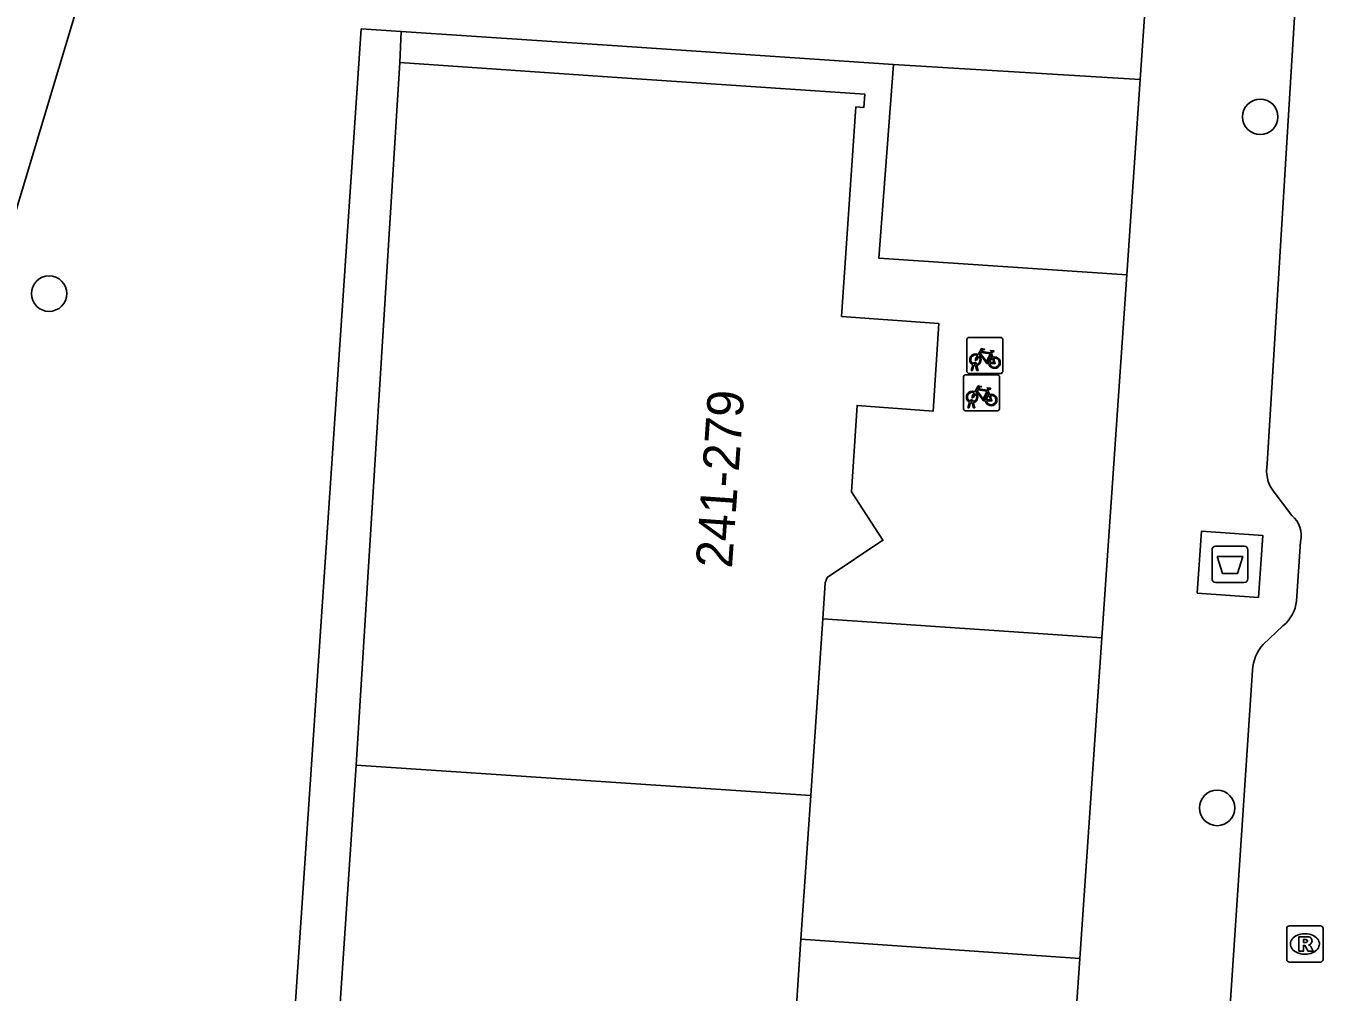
# Model space of a CAD drawing. Extents: x 161848 to 162726, y 385382 to 386521.
# Drawn here: x 161983.84 to 162019.6, y 386400.55 to 386427.21 of the extents above; entities that cross this region are included whole.
import ezdxf

# ---------------------------------------------------------------- set-up
doc = ezdxf.new("R2010")
doc.units = 0
for name, color, linetype in [('IMGEO_Afval_apart_plaats', 7, 'Continuous'), ('IMGEO_Berm_groen', 7, 'Continuous'), ('IMGEO_Boom', 7, 'Continuous'), ('IMGEO_Fietsenrek', 7, 'Continuous'), ('IMGEO_Groenvoorziening', 7, 'Continuous'), ('IMGEO_Hek', 7, 'Continuous'), ('IMGEO_Pand', 7, 'Continuous'), ('IMGEO_Pand_nummerreeks', 7, 'Continuous'), ('IMGEO_Rijbaan_lokaal_open', 7, 'Continuous'), ('IMGEO_Rioolput', 7, 'Continuous'), ('IMGEO_Voetpad_gesloten', 7, 'Continuous'), ('IMGEO_Voetpad_open', 7, 'Continuous')]:
    doc.layers.add(name, color=color, linetype=linetype)

msp = doc.modelspace()

# ---------------------------------------------------------------- linework, layer by layer
at = {"layer": 'IMGEO_Afval_apart_plaats'}
for p, q in [((162016.542, 386411.952), (162016.542, 386412.752)), ((162016.542, 386412.752), (162016.542, 386411.952)), ((162016.642, 386412.852), (162017.432, 386412.852)), ((162017.432, 386412.852), (162016.642, 386412.852)), ((162017.532, 386412.752), (162017.532, 386411.952)), ((162017.532, 386411.952), (162017.532, 386412.752)), ((162017.432, 386411.852), (162016.642, 386411.852)), ((162016.642, 386411.852), (162017.432, 386411.852))]:
    msp.add_line(p, q, dxfattribs=at)
msp.add_lwpolyline([(162016.685, 386412.566), (162017.389, 386412.566), (162017.24, 386412.096), (162016.834, 386412.096), (162016.685, 386412.566)], dxfattribs=at)
for centre, start, end in [((162016.642, 386412.752), 90, 180), ((162016.642, 386412.752), 90, 180), ((162017.432, 386412.752), 0, 90), ((162017.432, 386412.752), 360, 90), ((162016.642, 386411.952), 180, 270), ((162016.642, 386411.952), 180, 270), ((162017.432, 386411.952), 270, 0), ((162017.432, 386411.952), 270, 0)]:
    msp.add_arc(centre, 0.1, start, end, dxfattribs=at)
at = {"layer": 'IMGEO_Berm_groen'}
msp.add_lwpolyline([(161986.765, 386432.778), (161980.695, 386412.574)], dxfattribs=at)
at = {"layer": 'IMGEO_Boom'}
for centre in [(162017.872, 386424.698), (161984.476, 386419.82), (162016.682, 386405.632)]:
    msp.add_circle(centre, 0.489, dxfattribs=at)
at = {"layer": 'IMGEO_Fietsenrek'}
for p, q in [((162009.778, 386417.689), (162009.778, 386418.53)), ((162009.778, 386418.53), (162009.778, 386417.689)), ((162009.853, 386418.614), (162010.694, 386418.614)), ((162010.694, 386418.614), (162009.853, 386418.614)), ((162010.778, 386418.539), (162010.778, 386417.698)), ((162010.778, 386417.698), (162010.778, 386418.539)), ((162010.465, 386418.163), (162010.501, 386418.068)), ((162009.761, 386417.584), (162010.602, 386417.584)), ((162010.602, 386417.584), (162009.761, 386417.584)), ((162010.703, 386417.614), (162009.862, 386417.614)), ((162009.862, 386417.614), (162010.703, 386417.614)), ((162009.905, 386417.698), (162009.944, 386417.858)), ((162009.939, 386417.698), (162009.905, 386417.698)), ((162009.974, 386417.846), (162009.939, 386417.698)), ((162010.016, 386417.87), (162010.015, 386417.874)), ((162010.057, 386417.698), (162010.023, 386417.84)), ((162010.047, 386417.881), (162010.048, 386417.874)), ((162010.055, 386417.844), (162010.09, 386417.698)), ((162010.09, 386417.698), (162010.057, 386417.698)), ((162009.686, 386416.659), (162009.686, 386417.5)), ((162009.686, 386417.5), (162009.686, 386416.659)), ((162010.686, 386417.509), (162010.686, 386416.668)), ((162010.686, 386416.668), (162010.686, 386417.509)), ((162009.813, 386416.668), (162009.852, 386416.828)), ((162009.924, 386416.84), (162009.923, 386416.844)), ((162009.955, 386416.851), (162009.956, 386416.844)), ((162010.373, 386417.133), (162010.409, 386417.038)), ((162010.611, 386416.584), (162009.77, 386416.584)), ((162009.77, 386416.584), (162010.611, 386416.584)), ((162009.847, 386416.668), (162009.813, 386416.668)), ((162009.882, 386416.816), (162009.847, 386416.668)), ((162009.965, 386416.668), (162009.931, 386416.81)), ((162009.963, 386416.814), (162009.998, 386416.668)), ((162009.998, 386416.668), (162009.965, 386416.668))]:
    msp.add_line(p, q, dxfattribs=at)
for points in [[(162010.091, 386418.14), (162010.186, 386418.304), (162010.272, 386418.29), (162010.274, 386418.281), (162010.218, 386418.27), (162010.191, 386418.225), (162010.447, 386418.184)], [(162010.112, 386418.088), (162010.06, 386417.998), (162010.02, 386417.973), (162010.021, 386418.02), (162010.076, 386418.114)], [(162010.387, 386417.896), (162010.337, 386417.896), (162010.146, 386418.147), (162010.127, 386418.115)], [(162010.434, 386418.159), (162010.177, 386418.2), (162010.16, 386418.171), (162010.327, 386417.951), (162010.434, 386418.159)], [(162010.482, 386418.061), (162010.452, 386418.138), (162010.343, 386417.92), (162010.386, 386417.92)], [(162010.416, 386417.92), (162010.536, 386417.919), (162010.492, 386418.033)], [(162010.512, 386418.04), (162010.567, 386417.895), (162010.417, 386417.895)], [(162010.447, 386418.184), (162010.472, 386418.233), (162010.466, 386418.237), (162010.443, 386418.241), (162010.431, 386418.248), (162010.43, 386418.251), (162010.432, 386418.256), (162010.527, 386418.241), (162010.529, 386418.231), (162010.519, 386418.218), (162010.507, 386418.212), (162010.493, 386418.218), (162010.465, 386418.163)], [(162009.999, 386417.11), (162010.094, 386417.274), (162010.18, 386417.26), (162010.182, 386417.251), (162010.126, 386417.24), (162010.099, 386417.195), (162010.355, 386417.154)], [(162010.355, 386417.154), (162010.38, 386417.203), (162010.374, 386417.207), (162010.351, 386417.211), (162010.339, 386417.218), (162010.338, 386417.221), (162010.34, 386417.226), (162010.435, 386417.211), (162010.437, 386417.201), (162010.427, 386417.188), (162010.415, 386417.182), (162010.401, 386417.188), (162010.373, 386417.133)], [(162010.02, 386417.058), (162009.968, 386416.968), (162009.928, 386416.943), (162009.929, 386416.99), (162009.984, 386417.084)], [(162010.295, 386416.866), (162010.245, 386416.866), (162010.054, 386417.117), (162010.035, 386417.085)], [(162010.342, 386417.129), (162010.085, 386417.17), (162010.068, 386417.141), (162010.235, 386416.921), (162010.342, 386417.129)], [(162010.39, 386417.031), (162010.36, 386417.108), (162010.251, 386416.89), (162010.294, 386416.89)], [(162010.324, 386416.89), (162010.444, 386416.889), (162010.4, 386417.003)], [(162010.42, 386417.01), (162010.475, 386416.865), (162010.325, 386416.865)]]:
    msp.add_lwpolyline(points, dxfattribs=at)
for centre, radius, start, end in [((162009.856, 386418.536), 0.0779, 92.4484, 184.2845), ((162009.856, 386418.536), 0.0779, 92.4484, 184.2845), ((162010.7, 386418.536), 0.0779, 2.4484, 94.2845), ((162010.7, 386418.536), 0.0779, 2.4484, 94.2845), ((162010.018, 386417.999), 0.159, 62.6766, 242.1369), ((162010.018, 386417.999), 0.129, 63.3192, 238.903), ((162009.998, 386417.87), 0.0499, 12.8025, 158.6934), ((162010.018, 386417.999), 0.129, 283.6043, 43.4302), ((162010.018, 386417.999), 0.159, 283.5766, 46.6042), ((162010.545, 386417.915), 0.159, 113.3408, 178.3217), ((162010.545, 386417.915), 0.159, 187.0065, 105.7708), ((162010.545, 386417.915), 0.129, 113.923, 177.9556), ((162010.545, 386417.915), 0.129, 188.6715, 104.5883), ((162009.764, 386417.506), 0.0779, 92.4484, 184.2845), ((162009.764, 386417.506), 0.0779, 92.4484, 184.2845), ((162009.856, 386417.692), 0.0779, 182.4484, 274.2845), ((162009.856, 386417.692), 0.0779, 182.4484, 274.2845), ((162010.018, 386417.999), 0.159, 253.9967, 271.7867), ((162009.998, 386417.87), 0.0174, 12.8025, 163.4502), ((162010.018, 386417.999), 0.129, 253.415, 269.0204), ((162010.608, 386417.506), 0.0779, 2.4484, 94.2845), ((162010.608, 386417.506), 0.0779, 2.4484, 94.2845), ((162010.7, 386417.692), 0.0779, 272.4484, 4.2845), ((162010.7, 386417.692), 0.0779, 272.4484, 4.2845), ((162009.926, 386416.969), 0.159, 62.6766, 242.1369), ((162009.926, 386416.969), 0.129, 63.3192, 238.903), ((162009.906, 386416.84), 0.0499, 12.8025, 158.6934), ((162009.906, 386416.84), 0.0174, 12.8025, 163.4502), ((162009.926, 386416.969), 0.129, 253.415, 269.0204), ((162009.926, 386416.969), 0.129, 283.6043, 43.4302), ((162009.926, 386416.969), 0.159, 283.5766, 46.6042), ((162010.453, 386416.885), 0.159, 113.3408, 178.3217), ((162010.453, 386416.885), 0.159, 187.0065, 105.7708), ((162010.453, 386416.885), 0.129, 113.923, 177.9556), ((162010.453, 386416.885), 0.129, 188.6715, 104.5883), ((162009.764, 386416.662), 0.0779, 182.4484, 274.2845), ((162009.764, 386416.662), 0.0779, 182.4484, 274.2845), ((162009.926, 386416.969), 0.159, 253.9967, 271.7867), ((162010.608, 386416.662), 0.0779, 272.4484, 4.2845), ((162010.608, 386416.662), 0.0779, 272.4484, 4.2845)]:
    msp.add_arc(centre, radius, start, end, dxfattribs=at)
at = {"layer": 'IMGEO_Groenvoorziening'}
msp.add_lwpolyline([(162007.758, 386426.144), (162014.56, 386425.727)], dxfattribs=at)
at = {"layer": 'IMGEO_Hek'}
msp.add_lwpolyline([(161994.181, 386427.051), (161994.149, 386426.193)], dxfattribs=at)
at = {"layer": 'IMGEO_Pand'}
for points in [[(161994.149, 386426.193), (161992.945, 386406.816)], [(162005.81, 386410.851), (162005.878, 386411.844), (162005.929, 386411.986), (162007.466, 386413.016), (162006.601, 386414.353), (162006.754, 386416.736), (162008.857, 386416.58), (162009.012, 386418.993), (162006.329, 386419.192), (162006.723, 386424.969), (162006.941, 386424.954), (162006.966, 386425.323), (162000, 386425.796), (161994.149, 386426.193)], [(162005.478, 386405.972), (162005.81, 386410.851)], [(161992.945, 386406.816), (161991.667, 386387.814)], [(161992.945, 386406.816), (162005.478, 386405.972)], [(162005.208, 386402.013), (162005.478, 386405.972)], [(162004.534, 386392.031), (162004.604, 386393.06), (162006.19, 386394.056), (162005.321, 386395.398), (162005.482, 386397.773), (162007.606, 386397.633), (162007.767, 386400.008), (162005.083, 386400.185), (162005.208, 386402.013)]]:
    msp.add_lwpolyline(points, dxfattribs=at)
at = {"layer": 'IMGEO_Rijbaan_lokaal_open'}
for points in [[(162018.063, 386415.122), (162018.976, 386430.016)], [(162018.746, 386413.699), (162018.231, 386414.376)], [(162018.873, 386411.341), (162018.982, 386412.987)], [(162017.953, 386410.141), (162018.498, 386410.652)], [(162014.507, 386362.125), (162017.657, 386409.433)]]:
    msp.add_lwpolyline(points, dxfattribs=at)
for centre, radius, start, end in [((162018.977, 386414.936), 0.932, 168.4819, 216.9008), ((162018.267, 386413.145), 0.732, 347.5097, 49.167), ((162017.828, 386411.463), 1.052, 309.5495, 353.3345), ((162018.77, 386409.384), 1.114, 137.1669, 177.4555)]:
    msp.add_arc(centre, radius, start, end, dxfattribs=at)
at = {"layer": 'IMGEO_Rioolput'}
for p, q in [((162018.602, 386401.454), (162018.602, 386402.306)), ((162018.677, 386402.38), (162019.529, 386402.38)), ((162019.603, 386402.306), (162019.603, 386401.454)), ((162019.09, 386402.16), (162019.115, 386402.16)), ((162019.113, 386401.6), (162019.088, 386401.6)), ((162019.529, 386401.38), (162018.677, 386401.38))]:
    msp.add_line(p, q, dxfattribs=at)
for points in [[(162018.602, 386401.454), (162018.602, 386402.306)], [(162018.677, 386402.38), (162019.529, 386402.38)], [(162019.603, 386402.306), (162019.603, 386401.454)], [(162019.191, 386402.078), (162018.939, 386402.08), (162018.939, 386401.68)], [(162018.939, 386401.68), (162019.063, 386401.68), (162019.063, 386401.842), (162019.074, 386401.842)], [(162019.117, 386401.999), (162019.063, 386401.999), (162019.063, 386401.918)], [(162019.063, 386401.918), (162019.115, 386401.918)], [(162019.121, 386401.813), (162019.192, 386401.68), (162019.332, 386401.68), (162019.267, 386401.806)], [(162019.529, 386401.38), (162018.677, 386401.38)]]:
    msp.add_lwpolyline(points, dxfattribs=at)
for centre, radius, start, end in [((162018.679, 386402.304), 0.0765, 91.552, 178.448), ((162018.679, 386402.304), 0.0765, 91.552, 178.448), ((162019.527, 386402.304), 0.0765, 1.552, 88.448), ((162019.527, 386402.304), 0.0765, 1.552, 88.448), ((162019.073, 386401.789), 0.0533, 26.0293, 88.6989), ((162019.099, 386402.107), 0.19, 274.7715, 282.9687), ((162019.123, 386401.903), 0.0964, 77.0061, 93.1865), ((162019.137, 386401.96), 0.0378, 276.6634, 79.6772), ((162019.19, 386401.968), 0.109, 350.3612, 89.416), ((162019.188, 386401.968), 0.112, 277.5842, 350.9817), ((162019.172, 386401.753), 0.108, 29.5134, 73.7905), ((162018.679, 386401.456), 0.0765, 181.552, 268.448), ((162018.679, 386401.456), 0.0765, 181.552, 268.448), ((162019.527, 386401.456), 0.0765, 271.552, 358.448), ((162019.527, 386401.456), 0.0765, 271.552, 358.448)]:
    msp.add_arc(centre, radius, start, end, dxfattribs=at)
for centre, major_axis, ratio, start_param, end_param in [((162019.089, 386401.88), (-0.387, 0.002), 0.722429, 4.712389, 7.853982), ((162019.114, 386401.88), (-0.39, 0.002), 0.717154, 1.570796, 4.712389)]:
    msp.add_ellipse(centre, major_axis=major_axis, ratio=ratio, start_param=start_param, end_param=end_param, dxfattribs=at)
at = {"layer": 'IMGEO_Voetpad_gesloten'}
msp.add_lwpolyline([(162016.131, 386411.556), (162016.25, 386413.265), (162017.943, 386413.148), (162017.824, 386411.438), (162016.131, 386411.556)], dxfattribs=at)
at = {"layer": 'IMGEO_Voetpad_open'}
for points in [[(162014.56, 386425.727), (162014.963, 386431.595)], [(161983.954, 386291.878), (161985.856, 386320.057), (161993.084, 386427.124), (161994.181, 386427.051)], [(161994.181, 386427.051), (161994.149, 386426.193)], [(161994.181, 386427.051), (162000, 386426.662), (162007.758, 386426.144)], [(162007.758, 386426.144), (162007.358, 386420.796), (162014.19, 386420.343)], [(162014.19, 386420.343), (162014.56, 386425.727)], [(162014.19, 386420.343), (162013.501, 386410.323)], [(162005.81, 386410.851), (162013.501, 386410.323)], [(162013.501, 386410.323), (162012.893, 386401.481)], [(162012.893, 386401.481), (162005.208, 386402.013)], [(162012.893, 386401.481), (162012.21, 386391.535)]]:
    msp.add_lwpolyline(points, dxfattribs=at)

# ---------------------------------------------------------------- texts
at = {"layer": 'IMGEO_Pand_nummerreeks'}
msp.add_text('241-279', height=1, rotation=85.983, dxfattribs=at).set_placement((162003.303, 386412.227))

doc.saveas('drawing.dxf')
